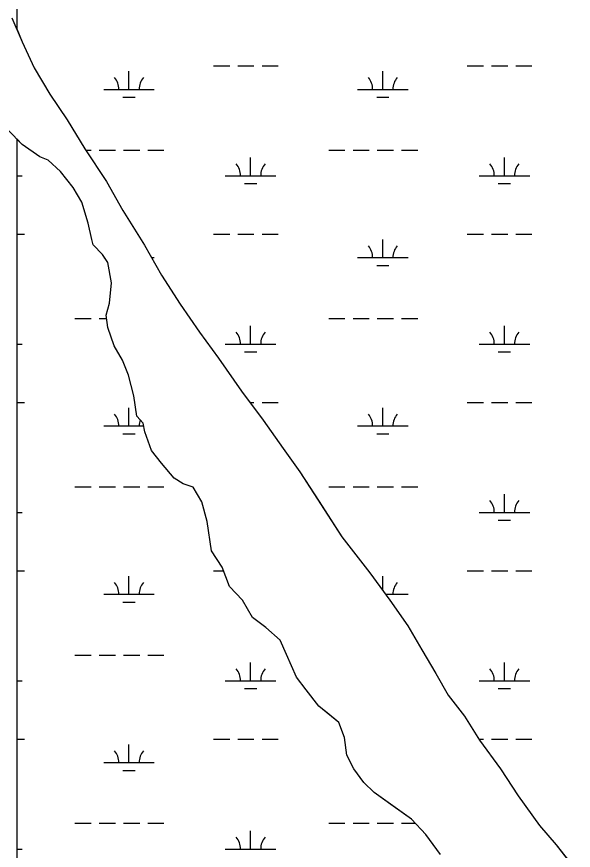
# Model space of a CAD drawing. Extents: x 3161564 to 3199464, y 849354 to 874788.
# Drawn here: x 3188477 to 3189578, y 869973 to 871621 of the extents above; entities that cross this region are included whole.
import ezdxf

# ---------------------------------------------------------------- set-up
doc = ezdxf.new("R2010")
doc.units = 0
for name, color, linetype in [('V-SITE-VEGE', 7, 'Continuous'), ('V-TOPO-SHOR', 7, 'Continuous'), ('V-WETL-SWMP', 7, 'Continuous')]:
    doc.layers.add(name, color=color, linetype=linetype)

msp = doc.modelspace()

# ---------------------------------------------------------------- linework, layer by layer
at = {"layer": 'V-SITE-VEGE'}
for points in [[(3188467.9, 871618.4), (3188488.1, 871571.2), (3188512.1, 871519.5), (3188542.7, 871467.4), (3188577.3, 871416.9), (3188612.3, 871359.6), (3188654.8, 871295.2), (3188687.1, 871237.3), (3188729.8, 871168.8), (3188763.9, 871110), (3188800.8, 871052.6), (3188838.6, 870996.9), (3188876.1, 870945.5), (3188921.9, 870880.3), (3188964.7, 870823.4), (3189004.2, 870766.9), (3189037.3, 870720.8), (3189120.5, 870592.4), (3189175.5, 870521.3), (3189215.3, 870467.7), (3189251, 870416.6), (3189278.7, 870369.2), (3189306.4, 870322.6), (3189330.8, 870279.6), (3189362.9, 870238.1), (3189392.9, 870190.9), (3189433.8, 870134.1), (3189469, 870080.7), (3189511.3, 870022.2), (3189544, 869984.1), (3189578.1, 869940.2)], [(3188647.3, 871150.7), (3188628.6, 871169.7), (3188626.2, 871180.1), (3188618.8, 871212.5), (3188606.3, 871254.1), (3188589.3, 871283), (3188563.8, 871314.4), (3188539.7, 871337.2), (3188523.2, 871343.4), (3188488.4, 871368.1), (3188460.3, 871396.5)], [(3189315.4, 869964.8), (3189286.6, 870003.9), (3189257.8, 870034.3), (3189184.5, 870087.5), (3189163.6, 870107.1), (3189144.1, 870134.1), (3189130.5, 870160.8), (3189125.6, 870196.2), (3189114.7, 870225.9), (3189074.6, 870258), (3189049.6, 870290.3), (3189030.8, 870315), (3189010.6, 870359.9), (3188998.1, 870388.5), (3188969.7, 870413.3), (3188943.5, 870432.8), (3188923.7, 870467.1), (3188898.2, 870494.6), (3188883.8, 870532.5), (3188862.3, 870564.7), (3188853.9, 870623), (3188843.7, 870661.9), (3188826.1, 870691), (3188806.8, 870697.4), (3188788.7, 870708.5), (3188764, 870738.3), (3188744.2, 870763), (3188730.9, 870799.8), (3188727.2, 870817.2), (3188715, 870830.8), (3188709.1, 870871.1), (3188698.5, 870912.1), (3188686.3, 870942), (3188670.4, 870970.1), (3188657.4, 871006.1), (3188654.2, 871030.4), (3188660.6, 871054.5), (3188665, 871094.7), (3188657.8, 871135), (3188647.3, 871150.7)]]:
    msp.add_lwpolyline(points, dxfattribs=at)
at = {"layer": 'V-TOPO-SHOR'}
for p, q in [((3188477.3, 871596.4), (3188477.3, 871596.4)), ((3188477.3, 871596.4), (3188488.1, 871571.2)), ((3188488.1, 871571.2), (3188512.1, 871519.6)), ((3188512.1, 871519.6), (3188542.7, 871467.4)), ((3188542.7, 871467.4), (3188577.3, 871416.9)), ((3188577.3, 871416.9), (3188612.3, 871359.6)), ((3188488.4, 871368.1), (3188477.3, 871379.4)), ((3188477.3, 871379.4), (3188477.3, 871379.4)), ((3188523.2, 871343.4), (3188488.4, 871368.1)), ((3188612.3, 871359.6), (3188654.8, 871295.2)), ((3188539.7, 871337.2), (3188523.2, 871343.4)), ((3188563.8, 871314.4), (3188539.7, 871337.2)), ((3188589.3, 871283), (3188563.8, 871314.4)), ((3188606.4, 871254.1), (3188589.3, 871283)), ((3188654.8, 871295.2), (3188687.1, 871237.3)), ((3188618.8, 871212.5), (3188606.4, 871254.1)), ((3188687.1, 871237.3), (3188729.8, 871168.8)), ((3188626.2, 871180.1), (3188618.8, 871212.5)), ((3188628.6, 871169.7), (3188626.2, 871180.1)), ((3188647.3, 871150.7), (3188628.6, 871169.7)), ((3188729.8, 871168.8), (3188763.9, 871110)), ((3188657.8, 871135), (3188647.3, 871150.7)), ((3188665, 871094.7), (3188657.8, 871135)), ((3188763.9, 871110), (3188800.8, 871052.6)), ((3188660.6, 871054.5), (3188665, 871094.7)), ((3188654.2, 871030.4), (3188660.6, 871054.5)), ((3188800.8, 871052.6), (3188838.7, 870996.9)), ((3188657.4, 871006.1), (3188654.2, 871030.4)), ((3188670.4, 870970.1), (3188657.4, 871006.1)), ((3188838.7, 870996.9), (3188876.1, 870945.5)), ((3188686.3, 870942), (3188670.4, 870970.1)), ((3188698.5, 870912.1), (3188686.3, 870942)), ((3188876.1, 870945.5), (3188921.9, 870880.3)), ((3188709.1, 870871.1), (3188698.5, 870912.1)), ((3188715, 870830.8), (3188709.1, 870871.1)), ((3188921.9, 870880.3), (3188964.8, 870823.4)), ((3188727.2, 870817.2), (3188715, 870830.8)), ((3188964.8, 870823.4), (3189004.2, 870766.9)), ((3188730.9, 870799.8), (3188727.2, 870817.2)), ((3188744.2, 870763), (3188730.9, 870799.8)), ((3188764, 870738.3), (3188744.2, 870763)), ((3189004.2, 870766.9), (3189037.3, 870720.8)), ((3188788.7, 870708.5), (3188764, 870738.3)), ((3188806.8, 870697.5), (3188788.7, 870708.5)), ((3189037.3, 870720.8), (3189075.2, 870662.2)), ((3188826.1, 870691), (3188806.8, 870697.5)), ((3188843.7, 870661.9), (3188826.1, 870691)), ((3188853.9, 870623), (3188843.7, 870661.9)), ((3189075.2, 870662.2), (3189120.5, 870592.4)), ((3188862.3, 870564.7), (3188853.9, 870623)), ((3189120.5, 870592.4), (3189175.5, 870521.3)), ((3188883.8, 870532.5), (3188862.3, 870564.7)), ((3188898.2, 870494.6), (3188883.8, 870532.5)), ((3189175.5, 870521.3), (3189215.3, 870467.7)), ((3188923.7, 870467.1), (3188898.2, 870494.6)), ((3188943.6, 870432.8), (3188923.7, 870467.1)), ((3189215.3, 870467.7), (3189251, 870416.7)), ((3188969.7, 870413.3), (3188943.6, 870432.8)), ((3188998.1, 870388.5), (3188969.7, 870413.3)), ((3189251, 870416.7), (3189278.7, 870369.2)), ((3189010.6, 870359.9), (3188998.1, 870388.5)), ((3189030.8, 870315), (3189010.6, 870359.9)), ((3189278.7, 870369.2), (3189306.4, 870322.6)), ((3189049.6, 870290.3), (3189030.8, 870315)), ((3189306.4, 870322.6), (3189330.8, 870279.6)), ((3189074.6, 870258), (3189049.6, 870290.3)), ((3189330.8, 870279.6), (3189362.9, 870238.1)), ((3189091.2, 870244.7), (3189074.6, 870258)), ((3189114.7, 870225.9), (3189091.2, 870244.7)), ((3189362.9, 870238.1), (3189392.9, 870190.9)), ((3189125.6, 870196.2), (3189114.7, 870225.9)), ((3189130.5, 870160.8), (3189125.6, 870196.2)), ((3189392.9, 870190.9), (3189433.8, 870134.1)), ((3189144.1, 870134.1), (3189130.5, 870160.8)), ((3189163.6, 870107.1), (3189144.1, 870134.1)), ((3189433.8, 870134.1), (3189469, 870080.7)), ((3189184.5, 870087.5), (3189163.6, 870107.1)), ((3189222, 870060.3), (3189184.5, 870087.5)), ((3189469, 870080.7), (3189511.3, 870022.2)), ((3189257.8, 870034.3), (3189222, 870060.3)), ((3189286.6, 870003.9), (3189257.8, 870034.3)), ((3189511.3, 870022.2), (3189544, 869984.1)), ((3189315.4, 869964.8), (3189286.6, 870003.9)), ((3189544, 869984.1), (3189578.2, 869940.2))]:
    msp.add_line(p, q, dxfattribs=at)
at = {"layer": 'V-WETL-SWMP'}
for p, q in [((3188477.3, 872944.9), (3188477.3, 871596.4)), ((3188477.3, 871596.4), (3188488.1, 871571.2)), ((3188488.1, 871571.2), (3188512.1, 871519.6)), ((3188512.1, 871519.6), (3188542.7, 871467.4)), ((3188699.4, 871477), (3188699.4, 871513)), ((3188866.5, 871523.5), (3188898.5, 871523.5)), ((3188914.5, 871523.5), (3188946.5, 871523.5)), ((3188962.5, 871523.5), (3188994.5, 871523.5)), ((3189201.3, 871477), (3189201.3, 871513)), ((3189368.4, 871523.5), (3189400.4, 871523.5)), ((3189416.4, 871523.5), (3189448.4, 871523.5)), ((3189464.4, 871523.5), (3189496.4, 871523.5)), ((3188542.7, 871467.4), (3188577.3, 871416.9)), ((3188649.4, 871477), (3188749.4, 871477)), ((3189151.3, 871477), (3189251.3, 871477)), ((3188687.4, 871461.6), (3188711.4, 871461.6)), ((3189189.3, 871461.6), (3189213.3, 871461.6)), ((3188577.3, 871416.9), (3188612.3, 871359.6)), ((3188488.4, 871368.1), (3188477.3, 871379.4)), ((3188477.3, 871379.4), (3188477.3, 864057.7)), ((3188523.2, 871343.4), (3188488.4, 871368.1)), ((3188612.3, 871359.6), (3188654.8, 871295.2)), ((3188614, 871357), (3188624.6, 871357)), ((3188640.6, 871357), (3188672.6, 871357)), ((3188688.6, 871357), (3188720.6, 871357)), ((3188736.6, 871357), (3188768.6, 871357)), ((3189094.5, 871357), (3189126.5, 871357)), ((3189142.5, 871357), (3189174.5, 871357)), ((3189190.5, 871357), (3189222.5, 871357)), ((3189238.5, 871357), (3189270.5, 871357)), ((3188539.7, 871337.2), (3188523.2, 871343.4)), ((3188563.8, 871314.4), (3188539.7, 871337.2)), ((3188939.9, 871306.2), (3188939.9, 871342.2)), ((3189441.8, 871306.2), (3189441.8, 871342.2)), ((3188589.3, 871283), (3188563.8, 871314.4)), ((3188477.3, 871306.2), (3188488, 871306.2)), ((3188889.9, 871306.2), (3188989.9, 871306.2)), ((3189391.8, 871306.2), (3189491.8, 871306.2)), ((3188606.4, 871254.1), (3188589.3, 871283)), ((3188654.8, 871295.2), (3188687.1, 871237.3)), ((3188927.9, 871290.8), (3188951.9, 871290.8)), ((3189429.8, 871290.8), (3189453.8, 871290.8)), ((3188618.8, 871212.5), (3188606.4, 871254.1)), ((3188687.1, 871237.3), (3188729.8, 871168.8)), ((3188626.2, 871180.1), (3188618.8, 871212.5)), ((3188477.3, 871190.8), (3188492.6, 871190.8)), ((3188866.5, 871190.8), (3188898.5, 871190.8)), ((3188914.5, 871190.8), (3188946.5, 871190.8)), ((3188962.5, 871190.8), (3188994.5, 871190.8)), ((3189368.4, 871190.8), (3189400.4, 871190.8)), ((3189416.4, 871190.8), (3189448.4, 871190.8)), ((3189464.4, 871190.8), (3189496.4, 871190.8)), ((3188628.6, 871169.7), (3188626.2, 871180.1)), ((3188647.3, 871150.7), (3188628.6, 871169.7)), ((3188729.8, 871168.8), (3188763.9, 871110)), ((3189201.3, 871144.4), (3189201.3, 871180.4)), ((3188657.8, 871135), (3188647.3, 871150.7)), ((3188649.4, 871144.4), (3188651.6, 871144.4)), ((3188665, 871094.7), (3188657.8, 871135)), ((3188744, 871144.4), (3188749.4, 871144.4)), ((3189151.3, 871144.4), (3189251.3, 871144.4)), ((3189189.3, 871128.9), (3189213.3, 871128.9)), ((3188763.9, 871110), (3188800.8, 871052.6)), ((3188660.6, 871054.5), (3188665, 871094.7)), ((3188654.2, 871030.4), (3188660.6, 871054.5)), ((3188800.8, 871052.6), (3188838.7, 870996.9)), ((3188592.6, 871024.3), (3188624.6, 871024.3)), ((3188640.6, 871024.3), (3188655, 871024.3)), ((3188657.4, 871006.1), (3188654.2, 871030.4)), ((3189094.5, 871024.3), (3189126.5, 871024.3)), ((3189142.5, 871024.3), (3189174.5, 871024.3)), ((3189190.5, 871024.3), (3189222.5, 871024.3)), ((3189238.5, 871024.3), (3189270.5, 871024.3)), ((3188670.4, 870970.1), (3188657.4, 871006.1)), ((3188939.9, 870973.5), (3188939.9, 871009.5)), ((3189441.8, 870973.5), (3189441.8, 871009.5)), ((3188838.7, 870996.9), (3188876.1, 870945.5)), ((3188477.3, 870973.5), (3188488, 870973.5)), ((3188686.3, 870942), (3188670.4, 870970.1)), ((3188889.9, 870973.5), (3188989.9, 870973.5)), ((3189391.8, 870973.5), (3189491.8, 870973.5)), ((3188927.9, 870958.1), (3188951.9, 870958.1)), ((3189429.8, 870958.1), (3189453.8, 870958.1)), ((3188698.5, 870912.1), (3188686.3, 870942)), ((3188876.1, 870945.5), (3188921.9, 870880.3)), ((3188709.1, 870871.1), (3188698.5, 870912.1)), ((3188715, 870830.8), (3188709.1, 870871.1)), ((3188921.9, 870880.3), (3188964.8, 870823.4)), ((3188477.3, 870858.1), (3188492.6, 870858.1)), ((3188938.6, 870858.1), (3188946.5, 870858.1)), ((3188962.5, 870858.1), (3188994.5, 870858.1)), ((3189368.4, 870858.1), (3189400.4, 870858.1)), ((3189416.4, 870858.1), (3189448.4, 870858.1)), ((3189464.4, 870858.1), (3189496.4, 870858.1)), ((3188699.4, 870811.7), (3188699.4, 870847.7)), ((3189201.3, 870811.7), (3189201.3, 870847.7)), ((3188727.2, 870817.2), (3188715, 870830.8)), ((3188964.8, 870823.4), (3189004.2, 870766.9)), ((3188649.4, 870811.7), (3188728.4, 870811.7)), ((3188730.9, 870799.8), (3188727.2, 870817.2)), ((3189151.3, 870811.7), (3189251.3, 870811.7)), ((3188687.4, 870796.3), (3188711.4, 870796.3)), ((3188744.2, 870763), (3188730.9, 870799.8)), ((3189189.3, 870796.3), (3189213.3, 870796.3)), ((3188764, 870738.3), (3188744.2, 870763)), ((3189004.2, 870766.9), (3189037.3, 870720.8)), ((3188788.7, 870708.5), (3188764, 870738.3)), ((3188806.8, 870697.5), (3188788.7, 870708.5)), ((3189037.3, 870720.8), (3189075.2, 870662.2)), ((3188592.6, 870691.6), (3188624.6, 870691.6)), ((3188640.6, 870691.6), (3188672.6, 870691.6)), ((3188688.6, 870691.6), (3188720.6, 870691.6)), ((3188736.6, 870691.6), (3188768.6, 870691.6)), ((3188826.1, 870691), (3188806.8, 870697.5)), ((3188843.7, 870661.9), (3188826.1, 870691)), ((3189094.5, 870691.6), (3189126.5, 870691.6)), ((3189142.5, 870691.6), (3189174.5, 870691.6)), ((3189190.5, 870691.6), (3189222.5, 870691.6)), ((3189238.5, 870691.6), (3189270.5, 870691.6)), ((3189441.8, 870640.9), (3189441.8, 870676.9)), ((3188853.9, 870623), (3188843.7, 870661.9)), ((3189075.2, 870662.2), (3189120.5, 870592.4)), ((3188477.3, 870640.9), (3188488, 870640.9)), ((3189391.8, 870640.9), (3189491.8, 870640.9)), ((3188862.3, 870564.7), (3188853.9, 870623)), ((3189429.8, 870625.4), (3189453.8, 870625.4)), ((3189120.5, 870592.4), (3189175.5, 870521.3)), ((3188883.8, 870532.5), (3188862.3, 870564.7)), ((3188477.3, 870525.4), (3188492.6, 870525.4)), ((3188866.5, 870525.4), (3188886.5, 870525.4)), ((3188898.2, 870494.6), (3188883.8, 870532.5)), ((3189368.4, 870525.4), (3189400.4, 870525.4)), ((3189416.4, 870525.4), (3189448.4, 870525.4)), ((3189464.4, 870525.4), (3189496.4, 870525.4)), ((3188699.4, 870479), (3188699.4, 870515)), ((3189175.5, 870521.3), (3189215.3, 870467.7)), ((3189201.3, 870486.5), (3189201.3, 870515)), ((3188923.7, 870467.1), (3188898.2, 870494.6)), ((3188649.4, 870479), (3188749.4, 870479)), ((3189206.9, 870479), (3189251.3, 870479)), ((3188687.4, 870463.6), (3188711.4, 870463.6)), ((3188943.6, 870432.8), (3188923.7, 870467.1)), ((3189215.3, 870467.7), (3189251, 870416.7)), ((3188969.7, 870413.3), (3188943.6, 870432.8)), ((3188998.1, 870388.5), (3188969.7, 870413.3)), ((3189251, 870416.7), (3189278.7, 870369.2)), ((3189010.6, 870359.9), (3188998.1, 870388.5)), ((3188592.6, 870358.9), (3188624.6, 870358.9)), ((3188640.6, 870358.9), (3188672.6, 870358.9)), ((3188688.6, 870358.9), (3188720.6, 870358.9)), ((3188736.6, 870358.9), (3188768.6, 870358.9)), ((3189030.8, 870315), (3189010.6, 870359.9)), ((3189278.7, 870369.2), (3189306.4, 870322.6)), ((3188939.9, 870308.2), (3188939.9, 870344.2)), ((3189441.8, 870308.2), (3189441.8, 870344.2)), ((3189049.6, 870290.3), (3189030.8, 870315)), ((3189306.4, 870322.6), (3189330.8, 870279.6)), ((3188477.3, 870308.2), (3188488, 870308.2)), ((3188889.9, 870308.2), (3188989.9, 870308.2)), ((3188927.9, 870292.8), (3188951.9, 870292.8)), ((3189391.8, 870308.2), (3189491.8, 870308.2)), ((3189429.8, 870292.8), (3189453.8, 870292.8)), ((3189074.6, 870258), (3189049.6, 870290.3)), ((3189330.8, 870279.6), (3189362.9, 870238.1)), ((3189091.2, 870244.7), (3189074.6, 870258)), ((3189114.7, 870225.9), (3189091.2, 870244.7)), ((3189362.9, 870238.1), (3189392.9, 870190.9)), ((3189125.6, 870196.2), (3189114.7, 870225.9)), ((3189130.5, 870160.8), (3189125.6, 870196.2)), ((3188477.3, 870192.8), (3188492.6, 870192.8)), ((3188699.4, 870146.3), (3188699.4, 870182.3)), ((3188866.5, 870192.8), (3188898.5, 870192.8)), ((3188914.5, 870192.8), (3188946.5, 870192.8)), ((3188962.5, 870192.8), (3188994.5, 870192.8)), ((3189391.7, 870192.8), (3189400.4, 870192.8)), ((3189392.9, 870190.9), (3189433.8, 870134.1)), ((3189416.4, 870192.8), (3189448.4, 870192.8)), ((3189464.4, 870192.8), (3189496.4, 870192.8)), ((3189144.1, 870134.1), (3189130.5, 870160.8)), ((3188649.4, 870146.3), (3188749.4, 870146.3)), ((3188687.4, 870130.9), (3188711.4, 870130.9)), ((3189163.6, 870107.1), (3189144.1, 870134.1)), ((3189433.8, 870134.1), (3189469, 870080.7)), ((3189184.5, 870087.5), (3189163.6, 870107.1)), ((3189222, 870060.3), (3189184.5, 870087.5)), ((3189469, 870080.7), (3189511.3, 870022.2)), ((3189257.8, 870034.3), (3189222, 870060.3)), ((3189286.6, 870003.9), (3189257.8, 870034.3)), ((3188592.6, 870026.3), (3188624.6, 870026.3)), ((3188640.6, 870026.3), (3188672.6, 870026.3)), ((3188688.6, 870026.3), (3188720.6, 870026.3)), ((3188736.6, 870026.3), (3188768.6, 870026.3)), ((3189094.5, 870026.3), (3189126.5, 870026.3)), ((3189142.5, 870026.3), (3189174.5, 870026.3)), ((3189190.5, 870026.3), (3189222.5, 870026.3)), ((3189238.5, 870026.3), (3189265.5, 870026.3)), ((3189511.3, 870022.2), (3189544, 869984.1)), ((3188939.9, 869975.5), (3188939.9, 870011.5)), ((3189315.4, 869964.8), (3189286.6, 870003.9)), ((3189544, 869984.1), (3189578.2, 869940.2)), ((3188477.3, 869975.5), (3188488, 869975.5)), ((3188889.9, 869975.5), (3188989.9, 869975.5))]:
    msp.add_line(p, q, dxfattribs=at)
for centre, start, end in [((3188644.2, 871477.5), 359.2282, 40.7718), ((3188754.7, 871477.5), 139.2282, 180.7718), ((3189146.1, 871477.5), 359.2282, 40.7718), ((3189256.6, 871477.5), 139.2282, 180.7718), ((3188884.7, 871306.7), 359.2282, 40.7718), ((3188995.1, 871306.7), 139.2282, 180.7718), ((3189386.6, 871306.7), 359.2282, 40.7718), ((3189497.1, 871306.7), 139.2282, 180.7718), ((3189146.1, 871144.8), 359.2282, 40.7718), ((3189256.6, 871144.8), 139.2282, 180.7718), ((3188884.7, 870974), 359.2282, 40.7718), ((3188995.1, 870974), 139.2282, 180.7718), ((3189386.6, 870974), 359.2282, 40.7718), ((3189497.1, 870974), 139.2282, 180.7718), ((3188644.2, 870812.2), 359.2282, 40.7718), ((3188754.7, 870812.2), 160.9045, 180.7718), ((3189146.1, 870812.2), 359.2282, 40.7718), ((3189256.6, 870812.2), 139.2282, 180.7718), ((3189386.6, 870641.3), 359.2282, 40.7718), ((3189497.1, 870641.3), 139.2282, 180.7718), ((3188644.2, 870479.5), 359.2282, 40.7718), ((3188754.7, 870479.5), 139.2282, 180.7718), ((3189256.6, 870479.5), 139.2282, 180.7718), ((3188884.7, 870308.7), 359.2282, 40.7718), ((3188995.1, 870308.7), 139.2282, 180.7718), ((3189386.6, 870308.7), 359.2282, 40.7718), ((3189497.1, 870308.7), 139.2282, 180.7718), ((3188644.2, 870146.8), 359.2282, 40.7718), ((3188754.7, 870146.8), 139.2282, 180.7718), ((3188884.7, 869976), 359.2282, 40.7718), ((3188995.1, 869976), 139.2282, 180.7718)]:
    msp.add_arc(centre, 35.2, start, end, dxfattribs=at)

doc.saveas('drawing.dxf')
